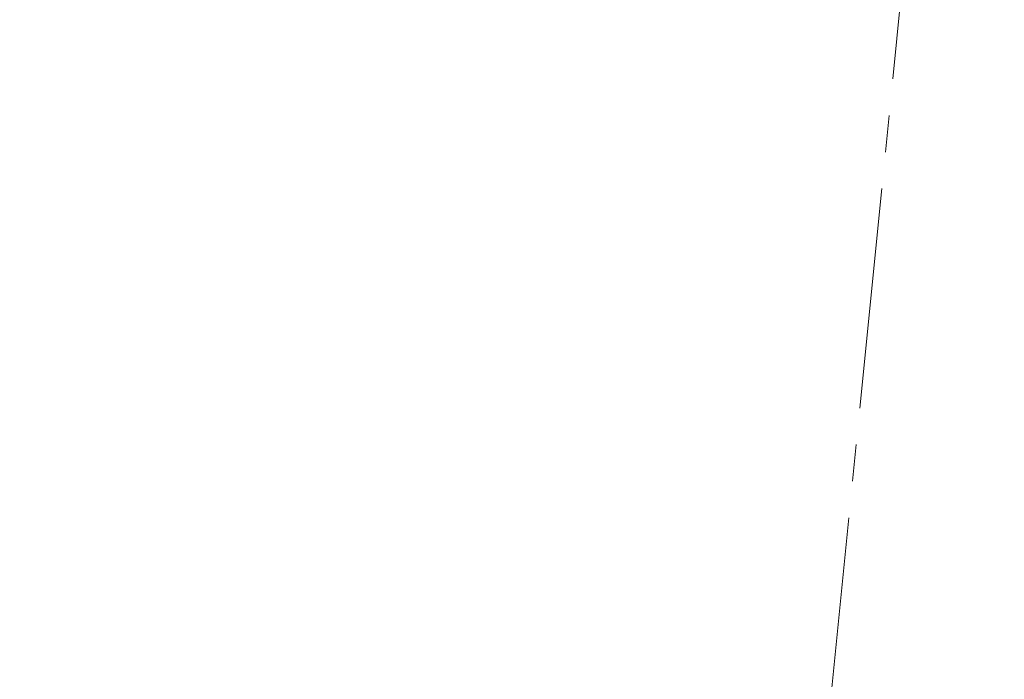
# Model space of a CAD drawing. Extents: x 1620708 to 2082925, y 607056 to 634194.
# Tile 267 of 656: x 1620941.82 to 1620945.17, y 607330.04 to 607332.28. Entities that reach past the tile are written whole.
import ezdxf

# ---------------------------------------------------------------- set-up
doc = ezdxf.new("R2010")
doc.units = 0
doc.header["$MEASUREMENT"] = 0
doc.linetypes.add('CENTER2', pattern=[1.125, 0.75, -0.125, 0.125, -0.125])
doc.layers.add('GE_X_Alignment', color=1, linetype='CENTER2', lineweight=0)
doc.layers.add('PROP TXT', color=3, linetype='Continuous')
doc.styles.add('ARIAL', font='arial.ttf')
doc.dimstyles.new('RWM', dxfattribs={"dimtxt": 0.125, "dimasz": 0.1875, "dimexe": 0.09375, "dimexo": 0.09375, "dimgap": 0.046875, "dimtad": 1, "dimdec": 1, "dimzin": 3, "dimdsep": 46, "dimlunit": 4, "dimtxsty": 'ARIAL', "dimcen": -0.09375, "dimclrd": 1, "dimclre": 1, "dimclrt": 256, "dimadec": 0, "dimazin": 0, "dimtfac": 1, "dimtdec": 1, "dimtmove": 1, "dimatfit": 3, "dimfxl": 1, "dimfrac": 2, "dimtzin": 3, "dimarcsym": 0})

msp = doc.modelspace()

# ---------------------------------------------------------------- linework, layer by layer
at = {"layer": 'GE_X_Alignment'}
msp.add_line((1620919.758, 607082.4597), (1620969.6438, 607579.9649), dxfattribs=at)

# ---------------------------------------------------------------- leaders
at = {"layer": 'PROP TXT'}
msp.add_leader([(1620959.3292, 607312.0895), (1620939.8801, 607331.0323), (1620939.9991, 607332.2185)], dimstyle='RWM', override={"dimscale": 11.2, "dimdec": 2, "dimlunit": 2, "dimclrd": 2, "dimclre": 2, "dimclrt": 2, "dimtdec": 2}, dxfattribs=at)

doc.saveas('drawing.dxf')
